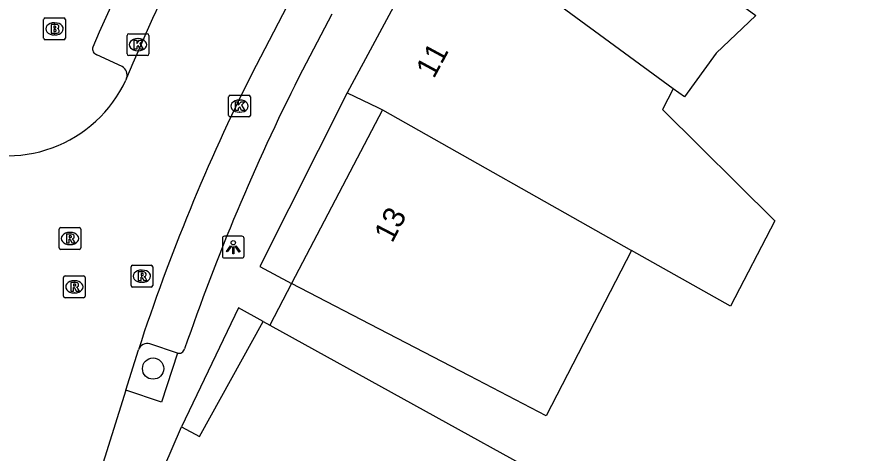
# Model space of a CAD drawing. Extents: x 159718 to 160783, y 383290 to 384030.
# Drawn here: x 160307.9 to 160346.42, y 383382.39 to 383402.44 of the extents above; entities that cross this region are included whole.
import ezdxf

# ---------------------------------------------------------------- set-up
doc = ezdxf.new("R2010")
doc.units = 0
for name, color, linetype in [('IMGEO_Boom', 7, 'Continuous'), ('IMGEO_Brandkraan', 7, 'Continuous'), ('IMGEO_Kolk', 7, 'Continuous'), ('IMGEO_Lichtpunt', 7, 'Continuous'), ('IMGEO_Pand', 7, 'Continuous'), ('IMGEO_Pand_nummerreeks', 7, 'Continuous'), ('IMGEO_Pand_overbouw', 7, 'Continuous'), ('IMGEO_Parkeervlak_open', 7, 'Continuous'), ('IMGEO_Rijbaan_lokaal_open', 7, 'Continuous'), ('IMGEO_Rioolput', 7, 'Continuous'), ('IMGEO_Voetpad_open', 7, 'Continuous')]:
    doc.layers.add(name, color=color, linetype=linetype)

msp = doc.modelspace()

# ---------------------------------------------------------------- linework, layer by layer
at = {"layer": 'IMGEO_Boom'}
msp.add_circle((160314.173, 383386.284), 0.489, dxfattribs=at)
at = {"layer": 'IMGEO_Brandkraan'}
for p, q in [((160309.139, 383401.46), (160309.139, 383402.312)), ((160309.214, 383402.386), (160310.066, 383402.386)), ((160309.627, 383402.166), (160309.652, 383402.166)), ((160310.14, 383402.312), (160310.14, 383401.46)), ((160310.066, 383401.386), (160309.214, 383401.386)), ((160309.65, 383401.606), (160309.625, 383401.606))]:
    msp.add_line(p, q, dxfattribs=at)
for points in [[(160309.139, 383401.46), (160309.139, 383402.312)], [(160309.214, 383402.386), (160310.066, 383402.386)], [(160309.487, 383402.086), (160309.487, 383401.686), (160309.7, 383401.686)], [(160309.718, 383402.086), (160309.487, 383402.086)], [(160310.14, 383402.312), (160310.14, 383401.46)], [(160309.666, 383402.005), (160309.612, 383402.005), (160309.612, 383401.929)], [(160309.612, 383401.929), (160309.665, 383401.929)], [(160309.674, 383401.853), (160309.612, 383401.853), (160309.612, 383401.772)], [(160309.612, 383401.772), (160309.674, 383401.772)], [(160310.066, 383401.386), (160309.214, 383401.386)]]:
    msp.add_lwpolyline(points, dxfattribs=at)
for centre, radius, start, end in [((160309.216, 383402.31), 0.0765, 91.552, 178.448), ((160309.216, 383402.31), 0.0765, 91.552, 178.448), ((160309.722, 383401.941), 0.145, 59.4692, 91.5367), ((160309.747, 383401.988), 0.0922, 285.5137, 58.1501), ((160310.064, 383402.31), 0.0765, 1.552, 88.448), ((160310.064, 383402.31), 0.0765, 1.552, 88.448), ((160309.667, 383401.967), 0.0379, 267.8285, 90.9355), ((160309.675, 383401.812), 0.0404, 269.8759, 90.5077), ((160309.706, 383401.937), 0.251, 268.6676, 293.5347), ((160309.752, 383401.796), 0.105, 301.3115, 78.989), ((160309.216, 383401.462), 0.0765, 181.552, 268.448), ((160309.216, 383401.462), 0.0765, 181.552, 268.448), ((160310.064, 383401.462), 0.0765, 271.552, 358.448), ((160310.064, 383401.462), 0.0765, 271.552, 358.448)]:
    msp.add_arc(centre, radius, start, end, dxfattribs=at)
for centre, major_axis, ratio, start_param, end_param in [((160309.626, 383401.886), (-0.387, 0.002), 0.722429, 4.712389, 7.853982), ((160309.651, 383401.886), (-0.39, 0.002), 0.717154, 1.570796, 4.712389)]:
    msp.add_ellipse(centre, major_axis=major_axis, ratio=ratio, start_param=start_param, end_param=end_param, dxfattribs=at)
at = {"layer": 'IMGEO_Kolk'}
for p, q in [((160313.052, 383401.66), (160313.904, 383401.66)), ((160312.977, 383400.734), (160312.977, 383401.586)), ((160313.465, 383401.44), (160313.49, 383401.44)), ((160313.978, 383401.586), (160313.978, 383400.734)), ((160313.488, 383400.88), (160313.463, 383400.88)), ((160313.904, 383400.66), (160313.052, 383400.66)), ((160317.648, 383397.913), (160317.648, 383398.765)), ((160317.723, 383398.839), (160318.575, 383398.839)), ((160318.136, 383398.619), (160318.161, 383398.619)), ((160318.649, 383398.765), (160318.649, 383397.913)), ((160318.575, 383397.839), (160317.723, 383397.839)), ((160318.159, 383398.059), (160318.134, 383398.059))]:
    msp.add_line(p, q, dxfattribs=at)
for points in [[(160313.052, 383401.66), (160313.904, 383401.66)], [(160312.977, 383400.734), (160312.977, 383401.586)], [(160313.298, 383401.36), (160313.421, 383401.36), (160313.421, 383401.209), (160313.551, 383401.36), (160313.715, 383401.36), (160313.569, 383401.209), (160313.722, 383400.96), (160313.57, 383400.96), (160313.485, 383401.124), (160313.421, 383401.057), (160313.421, 383400.96), (160313.298, 383400.96), (160313.298, 383401.36)], [(160313.978, 383401.586), (160313.978, 383400.734)], [(160313.904, 383400.66), (160313.052, 383400.66)], [(160317.648, 383397.913), (160317.648, 383398.765)], [(160317.723, 383398.839), (160318.575, 383398.839)], [(160318.649, 383398.765), (160318.649, 383397.913)], [(160317.969, 383398.539), (160318.092, 383398.539), (160318.092, 383398.388), (160318.222, 383398.539), (160318.386, 383398.539), (160318.24, 383398.388), (160318.393, 383398.139), (160318.241, 383398.139), (160318.156, 383398.303), (160318.092, 383398.236), (160318.092, 383398.139), (160317.969, 383398.139), (160317.969, 383398.539)], [(160318.575, 383397.839), (160317.723, 383397.839)]]:
    msp.add_lwpolyline(points, dxfattribs=at)
for centre, start, end in [((160313.054, 383401.584), 91.552, 178.448), ((160313.054, 383401.584), 91.552, 178.448), ((160313.902, 383401.584), 1.552, 88.448), ((160313.902, 383401.584), 1.552, 88.448), ((160313.054, 383400.736), 181.552, 268.448), ((160313.054, 383400.736), 181.552, 268.448), ((160313.902, 383400.736), 271.552, 358.448), ((160313.902, 383400.736), 271.552, 358.448), ((160317.725, 383398.763), 91.552, 178.448), ((160317.725, 383398.763), 91.552, 178.448), ((160318.573, 383398.763), 1.552, 88.448), ((160318.573, 383398.763), 1.552, 88.448), ((160317.725, 383397.915), 181.552, 268.448), ((160317.725, 383397.915), 181.552, 268.448), ((160318.573, 383397.915), 271.552, 358.448), ((160318.573, 383397.915), 271.552, 358.448)]:
    msp.add_arc(centre, 0.0765, start, end, dxfattribs=at)
for centre, major_axis, ratio, start_param, end_param in [((160313.464, 383401.16), (-0.387, 0.002), 0.722429, 4.712389, 7.853982), ((160313.489, 383401.16), (-0.39, 0.002), 0.717154, 1.570796, 4.712389), ((160318.135, 383398.339), (-0.387, 0.002), 0.722429, 4.712389, 7.853982), ((160318.16, 383398.339), (-0.39, 0.002), 0.717154, 1.570796, 4.712389)]:
    msp.add_ellipse(centre, major_axis=major_axis, ratio=ratio, start_param=start_param, end_param=end_param, dxfattribs=at)
at = {"layer": 'IMGEO_Lichtpunt'}
for p, q in [((160317.359, 383392.264), (160317.359, 383391.457)), ((160317.359, 383392.264), (160317.359, 383391.457)), ((160318.261, 383392.359), (160317.453, 383392.359)), ((160318.261, 383392.359), (160317.453, 383392.359)), ((160318.355, 383391.457), (160318.355, 383392.264)), ((160318.355, 383391.457), (160318.355, 383392.264)), ((160317.453, 383391.363), (160318.261, 383391.363)), ((160317.453, 383391.363), (160318.261, 383391.363))]:
    msp.add_line(p, q, dxfattribs=at)
for points in [[(160317.733, 383391.928), (160317.772, 383391.9), (160317.584, 383391.638), (160317.546, 383391.665), (160317.733, 383391.928)], [(160317.835, 383391.88), (160317.882, 383391.88), (160317.882, 383391.558), (160317.835, 383391.558), (160317.835, 383391.88)], [(160317.945, 383391.9), (160317.983, 383391.927), (160318.17, 383391.665), (160318.131, 383391.637), (160317.945, 383391.9)]]:
    msp.add_lwpolyline(points, dxfattribs=at)
msp.add_circle((160317.858, 383392.062), 0.0994, dxfattribs=at)
for centre, start, end in [((160317.453, 383392.264), 90, 180), ((160317.453, 383392.264), 90, 180), ((160318.261, 383392.264), 0, 90), ((160318.261, 383392.264), 0, 90), ((160317.453, 383391.457), 180, 270), ((160317.453, 383391.457), 180, 270), ((160318.261, 383391.457), 270, 0), ((160318.261, 383391.457), 270, 360)]:
    msp.add_arc(centre, 0.0946, start, end, dxfattribs=at)
at = {"layer": 'IMGEO_Pand'}
for points in [[(160336.818, 383418.367), (160346.422, 383411.138), (160340.697, 383403.383), (160341.888, 383402.504), (160340.067, 383400.763), (160338.614, 383398.763), (160338.095, 383399.139)], [(160327.755, 383406.719), (160327.556, 383406.448), (160327.951, 383406.158), (160326.397, 383404.048), (160325.966, 383404.28), (160323.097, 383398.955)], [(160338.095, 383399.139), (160327.755, 383406.719)], [(160323.097, 383398.955), (160324.502, 383398.272), (160324.727, 383398.163)], [(160338.095, 383399.139), (160337.597, 383398.179), (160342.776, 383393.075), (160340.737, 383389.144), (160336.183, 383391.701)], [(160324.727, 383398.163), (160320.531, 383390.197)], [(160324.727, 383398.163), (160336.183, 383391.701)], [(160336.183, 383391.701), (160332.248, 383384.118), (160328.724, 383385.946), (160324.97, 383387.895), (160320.531, 383390.197)], [(160312.038, 383367.09), (160314.742, 383371.969), (160311.589, 383373.702), (160311.554, 383374.506), (160315.48, 383383.61), (160316.304, 383383.157), (160319.229, 383388.45), (160319.536, 383388.281)], [(160319.536, 383388.281), (160332.763, 383380.989), (160328.643, 383373.555), (160330.864, 383372.324)]]:
    msp.add_lwpolyline(points, dxfattribs=at)
at = {"layer": 'IMGEO_Pand_overbouw'}
msp.add_lwpolyline([(160319.229, 383388.45), (160318.108, 383389.071), (160315.48, 383383.61), (160316.304, 383383.157)], close=True, dxfattribs=at)
at = {"layer": 'IMGEO_Parkeervlak_open'}
msp.add_lwpolyline([(160315.29, 383386.995), (160314.029, 383387.421)], dxfattribs=at)
msp.add_arc((160313.92, 383386.977), 0.457, 76.1861, 157.8024, dxfattribs=at)
at = {"layer": 'IMGEO_Rijbaan_lokaal_open'}
for points in [[(160318.723, 383399.836), (160320.94, 383404.099)], [(160312.955, 383399.617), (160312.922, 383399.536)], [(160312.912, 383385.292), (160313.497, 383387.15)], [(160312.912, 383385.292), (160311.627, 383381.183), (160310.416, 383377.156)]]:
    msp.add_lwpolyline(points, dxfattribs=at)
for centre, radius, start, end in [((160388.741, 383368.207), 82.037, 124.26536, 157.48827), ((160400.482, 383358.736), 91.508, 153.31144, 161.91012), ((160307.473, 383402.067), 6.008, 244.9277, 335.0857)]:
    msp.add_arc(centre, radius, start, end, dxfattribs=at)
at = {"layer": 'IMGEO_Rioolput'}
for p, q in [((160309.851, 383391.832), (160309.851, 383392.684)), ((160309.926, 383392.758), (160310.778, 383392.758)), ((160310.339, 383392.538), (160310.364, 383392.538)), ((160310.852, 383392.684), (160310.852, 383391.832)), ((160310.778, 383391.758), (160309.926, 383391.758)), ((160310.362, 383391.978), (160310.337, 383391.978)), ((160313.156, 383390.099), (160313.156, 383390.951)), ((160313.231, 383391.025), (160314.083, 383391.025)), ((160314.157, 383390.951), (160314.157, 383390.099)), ((160310.126, 383390.538), (160310.978, 383390.538)), ((160313.644, 383390.805), (160313.669, 383390.805)), ((160310.051, 383389.612), (160310.051, 383390.464)), ((160310.539, 383390.318), (160310.564, 383390.318)), ((160311.052, 383390.464), (160311.052, 383389.612)), ((160313.667, 383390.245), (160313.642, 383390.245)), ((160310.562, 383389.758), (160310.537, 383389.758)), ((160314.083, 383390.025), (160313.231, 383390.025)), ((160310.978, 383389.538), (160310.126, 383389.538))]:
    msp.add_line(p, q, dxfattribs=at)
for points in [[(160309.851, 383391.832), (160309.851, 383392.684)], [(160309.926, 383392.758), (160310.778, 383392.758)], [(160310.44, 383392.456), (160310.188, 383392.458), (160310.188, 383392.058)], [(160310.852, 383392.684), (160310.852, 383391.832)], [(160310.188, 383392.058), (160310.312, 383392.058), (160310.312, 383392.22), (160310.323, 383392.22)], [(160310.366, 383392.377), (160310.312, 383392.377), (160310.312, 383392.296)], [(160310.312, 383392.296), (160310.364, 383392.296)], [(160310.37, 383392.191), (160310.441, 383392.058), (160310.581, 383392.058), (160310.516, 383392.184)], [(160310.778, 383391.758), (160309.926, 383391.758)], [(160313.156, 383390.099), (160313.156, 383390.951)], [(160313.231, 383391.025), (160314.083, 383391.025)], [(160314.157, 383390.951), (160314.157, 383390.099)], [(160310.126, 383390.538), (160310.978, 383390.538)], [(160313.745, 383390.723), (160313.493, 383390.725), (160313.493, 383390.325)], [(160313.493, 383390.325), (160313.617, 383390.325), (160313.617, 383390.487), (160313.628, 383390.487)], [(160313.671, 383390.644), (160313.617, 383390.644), (160313.617, 383390.563)], [(160313.617, 383390.563), (160313.669, 383390.563)], [(160310.051, 383389.612), (160310.051, 383390.464)], [(160310.64, 383390.236), (160310.388, 383390.238), (160310.388, 383389.838)], [(160310.566, 383390.157), (160310.512, 383390.157), (160310.512, 383390.076)], [(160311.052, 383390.464), (160311.052, 383389.612)], [(160313.675, 383390.458), (160313.746, 383390.325), (160313.886, 383390.325), (160313.821, 383390.451)], [(160310.388, 383389.838), (160310.512, 383389.838), (160310.512, 383390), (160310.523, 383390)], [(160310.512, 383390.076), (160310.564, 383390.076)], [(160310.57, 383389.971), (160310.641, 383389.838), (160310.781, 383389.838), (160310.716, 383389.964)], [(160314.083, 383390.025), (160313.231, 383390.025)], [(160310.978, 383389.538), (160310.126, 383389.538)]]:
    msp.add_lwpolyline(points, dxfattribs=at)
for centre, radius, start, end in [((160309.928, 383392.682), 0.0765, 91.552, 178.448), ((160309.928, 383392.682), 0.0765, 91.552, 178.448), ((160310.439, 383392.346), 0.109, 350.3612, 89.416), ((160310.776, 383392.682), 0.0765, 1.552, 88.448), ((160310.776, 383392.682), 0.0765, 1.552, 88.448), ((160310.322, 383392.167), 0.0533, 26.0293, 88.6989), ((160310.348, 383392.485), 0.19, 274.7715, 282.9687), ((160310.372, 383392.281), 0.0964, 77.0061, 93.1865), ((160310.386, 383392.338), 0.0378, 276.6634, 79.6772), ((160310.437, 383392.346), 0.112, 277.5842, 350.9817), ((160310.421, 383392.131), 0.108, 29.5134, 73.7905), ((160309.928, 383391.834), 0.0765, 181.552, 268.448), ((160309.928, 383391.834), 0.0765, 181.552, 268.448), ((160310.776, 383391.834), 0.0765, 271.552, 358.448), ((160310.776, 383391.834), 0.0765, 271.552, 358.448), ((160313.233, 383390.949), 0.0765, 91.552, 178.448), ((160313.233, 383390.949), 0.0765, 91.552, 178.448), ((160314.081, 383390.949), 0.0765, 1.552, 88.448), ((160314.081, 383390.949), 0.0765, 1.552, 88.448), ((160310.128, 383390.462), 0.0765, 91.552, 178.448), ((160310.128, 383390.462), 0.0765, 91.552, 178.448), ((160310.976, 383390.462), 0.0765, 1.552, 88.448), ((160310.976, 383390.462), 0.0765, 1.552, 88.448), ((160313.627, 383390.434), 0.0533, 26.0293, 88.6989), ((160313.653, 383390.752), 0.19, 274.7715, 282.9687), ((160313.677, 383390.548), 0.0964, 77.0061, 93.1865), ((160313.691, 383390.605), 0.0378, 276.6634, 79.6772), ((160313.744, 383390.613), 0.109, 350.3612, 89.416), ((160313.742, 383390.613), 0.112, 277.5842, 350.9817), ((160313.726, 383390.398), 0.108, 29.5134, 73.7905), ((160310.572, 383390.061), 0.0964, 77.0061, 93.1865), ((160310.586, 383390.118), 0.0378, 276.6634, 79.6772), ((160310.639, 383390.126), 0.109, 350.3612, 89.416), ((160310.637, 383390.126), 0.112, 277.5842, 350.9817), ((160313.233, 383390.101), 0.0765, 181.552, 268.448), ((160313.233, 383390.101), 0.0765, 181.552, 268.448), ((160314.081, 383390.101), 0.0765, 271.552, 358.448), ((160314.081, 383390.101), 0.0765, 271.552, 358.448), ((160310.522, 383389.947), 0.0533, 26.0293, 88.6989), ((160310.548, 383390.265), 0.19, 274.7715, 282.9687), ((160310.621, 383389.911), 0.108, 29.5134, 73.7905), ((160310.128, 383389.614), 0.0765, 181.552, 268.448), ((160310.128, 383389.614), 0.0765, 181.552, 268.448), ((160310.976, 383389.614), 0.0765, 271.552, 358.448), ((160310.976, 383389.614), 0.0765, 271.552, 358.448)]:
    msp.add_arc(centre, radius, start, end, dxfattribs=at)
for centre, major_axis, ratio, start_param, end_param in [((160310.338, 383392.258), (-0.387, 0.002), 0.722429, 4.712389, 7.853982), ((160310.363, 383392.258), (-0.39, 0.002), 0.717154, 1.570796, 4.712389), ((160313.643, 383390.525), (-0.387, 0.002), 0.722429, 4.712389, 7.853982), ((160313.668, 383390.525), (-0.39, 0.002), 0.717154, 1.570796, 4.712389), ((160310.538, 383390.038), (-0.387, 0.002), 0.722429, 4.712389, 7.853982), ((160310.563, 383390.038), (-0.39, 0.002), 0.717154, 1.570796, 4.712389)]:
    msp.add_ellipse(centre, major_axis=major_axis, ratio=ratio, start_param=start_param, end_param=end_param, dxfattribs=at)
at = {"layer": 'IMGEO_Voetpad_open'}
for points in [[(160322.386, 383402.565), (160320.88, 383399.672)], [(160312.748, 383400.159), (160311.584, 383400.698)], [(160323.097, 383398.955), (160319.089, 383390.972), (160320.531, 383390.197)], [(160320.531, 383390.197), (160319.536, 383388.281)], [(160315.29, 383386.995), (160314.565, 383384.735), (160312.912, 383385.292)]]:
    msp.add_lwpolyline(points, dxfattribs=at)
for centre, radius, start, end in [((160390.107, 383367.247), 85.657, 125.06609, 156.75807), ((160311.659, 383400.96), 0.273, 160.9671, 254.105), ((160312.507, 383399.756), 0.469, 342.7403, 59.0653), ((160410.195, 383354.715), 99.991, 153.28158, 161.04988), ((160315.366, 383387.247), 0.263, 253.1284, 346.8051)]:
    msp.add_arc(centre, radius, start, end, dxfattribs=at)

# ---------------------------------------------------------------- texts
at = {"layer": 'IMGEO_Pand_nummerreeks'}
for s, rotation, p in [('11', 61.719, (160327.086, 383399.567)), ('13', 62.567, (160325.172, 383392.017))]:
    msp.add_text(s, height=1, rotation=rotation, dxfattribs=at).set_placement(p)

doc.saveas('drawing.dxf')
